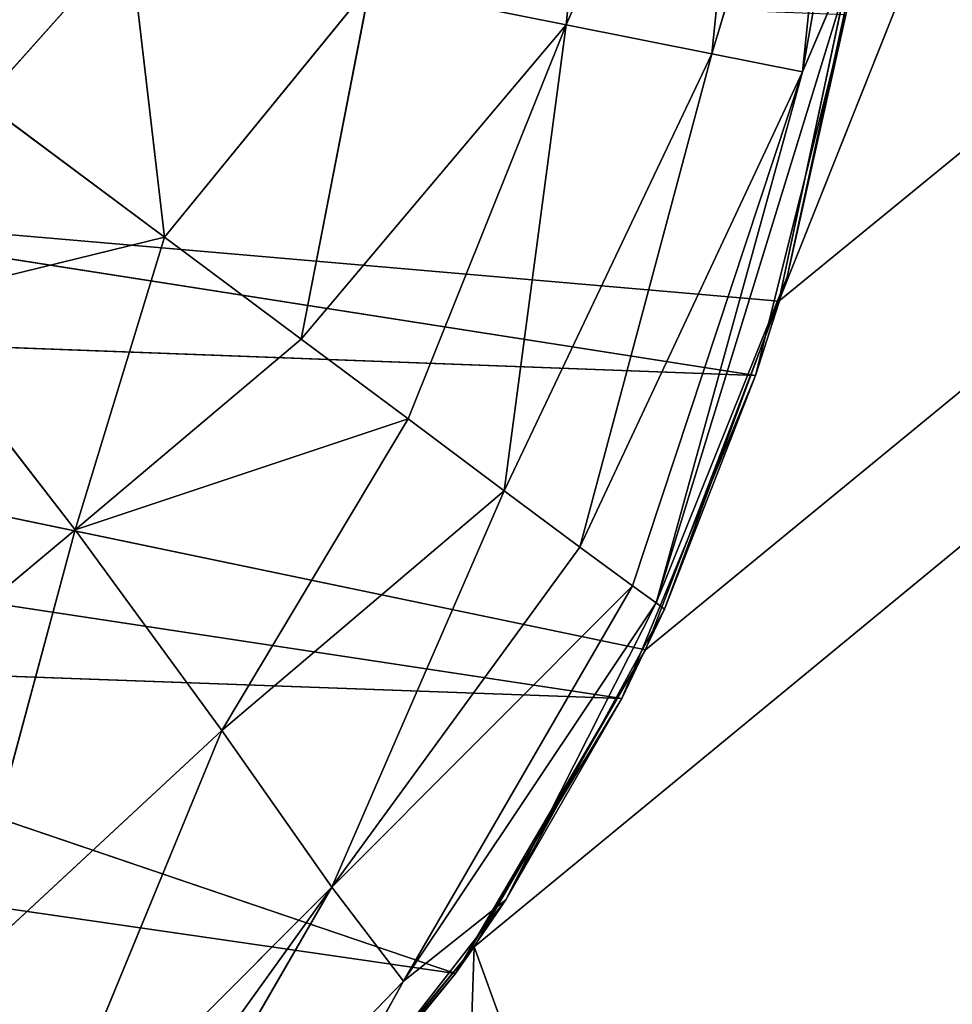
# Model space of a CAD drawing. Extents: x 226 to 378, y -30 to 313.
# Tile 235 of 656: x 297.25 to 297.763, y 101.59 to 102.132. Entities that reach past the tile are written whole.
import ezdxf

# ---------------------------------------------------------------- set-up
doc = ezdxf.new("R2010")
doc.units = 0
doc.header["$LTSCALE"] = 25.4
doc.layers.get('0').update_dxf_attribs({"color": 13, "linetype": 'CONTINUOUS'})
for name, color, linetype in [('_NCL1_25', 7, 'CONTINUOUS'), ('_NCL1_30', 7, 'CONTINUOUS'), ('_NCL1_31', 111, 'CONTINUOUS'), ('_NCL1_62', 7, 'CONTINUOUS'), ('_NCL1_64', 250, 'CONTINUOUS'), ('USER_LIBRARY_DIN_RAIL_DEFA', 254, 'CONTINUOUS')]:
    doc.layers.add(name, color=color, linetype=linetype)

# ---------------------------------------------------------------- blocks, each defined once
blk = doc.blocks.new('EWON_2005CD_4005CD_COSY141')
at = {"layer": '_NCL1_30', "color": 0}
for p, q in [((80.63073, 211.2501, 296.291), (80.54744, 211.14789, 295.91)), ((80.63073, 211.2501, 296.291), (80.54744, 211.14789, 295.91)), ((80.45595, 210.99663, 295.91), (80.54744, 211.14789, 295.91)), ((80.45595, 210.99663, 295.91), (80.54744, 211.14789, 295.91)), ((80.54744, 211.14789, 295.91), (80.51978, 211.10743, 296.291)), ((80.54744, 211.14789, 295.91), (80.51978, 211.10743, 296.291)), ((80.54744, 211.14789, 295.91), (81.97441, 210.94149, 295.91)), ((80.54744, 211.14789, 295.91), (81.97441, 210.94149, 295.91)), ((80.51978, 211.10743, 296.291), (80.45595, 210.99663, 295.91)), ((80.51978, 211.10743, 296.291), (80.45595, 210.99663, 295.91)), ((80.38229, 210.81893, 295.91), (80.45595, 210.99663, 295.91)), ((80.38229, 210.81893, 295.91), (80.45595, 210.99663, 295.91)), ((80.45595, 210.99663, 295.91), (80.43238, 210.94741, 296.291)), ((80.45595, 210.99663, 295.91), (80.43238, 210.94741, 296.291)), ((81.97441, 210.94149, 295.91), (80.45595, 210.99663, 295.91)), ((80.45595, 210.99663, 295.91), (82.03954, 210.75678, 295.91)), ((81.97441, 210.94149, 295.91), (80.45595, 210.99663, 295.91)), ((80.45595, 210.99663, 295.91), (82.03954, 210.75678, 295.91)), ((80.43238, 210.94741, 296.291), (80.38229, 210.81893, 295.91)), ((80.43238, 210.94741, 296.291), (80.38229, 210.81893, 295.91)), ((80.33266, 210.62041, 295.91), (80.38229, 210.81893, 295.91)), ((80.33266, 210.62041, 295.91), (80.38229, 210.81893, 295.91)), ((80.38229, 210.81893, 295.91), (80.36481, 210.76458, 296.291)), ((80.38229, 210.81893, 295.91), (80.36481, 210.76458, 296.291)), ((82.03954, 210.75678, 295.91), (80.38229, 210.81893, 295.91)), ((80.38229, 210.81893, 295.91), (82.07896, 210.55358, 295.91)), ((82.03954, 210.75678, 295.91), (80.38229, 210.81893, 295.91)), ((80.38229, 210.81893, 295.91), (82.07896, 210.55358, 295.91)), ((80.36481, 210.76458, 296.291), (80.33266, 210.62041, 295.91)), ((80.36481, 210.76458, 296.291), (80.33266, 210.62041, 295.91))]:
    blk.add_line(p, q, dxfattribs=at)
at = {"layer": '_NCL1_31', "color": 0}
for p, q in [((80.74962, 211.33194, 296.48948), (80.57601, 211.15208, 296.48272)), ((80.74962, 211.33194, 296.48948), (80.57601, 211.15208, 296.48272)), ((80.61546, 211.10034, 296.66214), (80.74962, 211.33194, 296.48948)), ((80.61546, 211.10034, 296.66214), (80.74962, 211.33194, 296.48948)), ((80.61546, 211.10034, 296.66214), (80.7626, 211.30504, 296.58404)), ((80.61546, 211.10034, 296.66214), (80.7626, 211.30504, 296.58404)), ((80.61546, 211.10034, 296.66214), (80.77926, 211.26432, 296.67385)), ((80.61546, 211.10034, 296.66214), (80.77926, 211.26432, 296.67385)), ((80.67606, 211.01426, 296.82183), (80.77926, 211.26432, 296.67385)), ((80.67606, 211.01426, 296.82183), (80.77926, 211.26432, 296.67385)), ((80.63073, 211.2501, 296.291), (80.51978, 211.10743, 296.291)), ((80.63073, 211.2501, 296.291), (80.51978, 211.10743, 296.291)), ((80.57601, 211.15208, 296.48272), (80.63073, 211.2501, 296.291)), ((80.57601, 211.15208, 296.48272), (80.63073, 211.2501, 296.291)), ((80.57601, 211.15208, 296.48272), (80.43697, 210.94405, 296.39039)), ((80.57601, 211.15208, 296.48272), (80.43697, 210.94405, 296.39039)), ((80.57601, 211.15208, 296.48272), (80.45003, 210.93455, 296.48465)), ((80.57601, 211.15208, 296.48272), (80.45003, 210.93455, 296.48465)), ((80.57601, 211.15208, 296.48272), (80.51978, 211.10743, 296.291)), ((80.57601, 211.15208, 296.48272), (80.51978, 211.10743, 296.291)), ((80.57601, 211.15208, 296.48272), (80.61546, 211.10034, 296.66214)), ((80.57601, 211.15208, 296.48272), (80.61546, 211.10034, 296.66214)), ((80.67606, 211.01426, 296.82183), (80.82359, 211.15106, 296.83545)), ((80.67606, 211.01426, 296.82183), (80.82359, 211.15106, 296.83545)), ((80.75686, 210.90385, 296.95618), (80.82359, 211.15106, 296.83545)), ((80.75686, 210.90385, 296.95618), (80.82359, 211.15106, 296.83545)), ((80.51978, 211.10743, 296.291), (80.43238, 210.94741, 296.291)), ((80.51978, 211.10743, 296.291), (80.43238, 210.94741, 296.291)), ((80.51978, 211.10743, 296.291), (80.43697, 210.94405, 296.39039)), ((80.51978, 211.10743, 296.291), (80.43697, 210.94405, 296.39039)), ((80.45003, 210.93455, 296.48465), (80.61546, 211.10034, 296.66214)), ((80.45003, 210.93455, 296.48465), (80.61546, 211.10034, 296.66214)), ((80.61546, 211.10034, 296.66214), (80.47899, 210.91329, 296.60271)), ((80.61546, 211.10034, 296.66214), (80.47899, 210.91329, 296.60271)), ((80.61546, 211.10034, 296.66214), (80.52062, 210.88233, 296.71386)), ((80.61546, 211.10034, 296.66214), (80.52062, 210.88233, 296.71386)), ((80.61546, 211.10034, 296.66214), (80.67606, 211.01426, 296.82183)), ((80.61546, 211.10034, 296.66214), (80.67606, 211.01426, 296.82183)), ((80.52062, 210.88233, 296.71386), (80.67606, 211.01426, 296.82183)), ((80.52062, 210.88233, 296.71386), (80.67606, 211.01426, 296.82183)), ((80.67606, 211.01426, 296.82183), (80.5735, 210.84281, 296.81531)), ((80.67606, 211.01426, 296.82183), (80.5735, 210.84281, 296.81531)), ((80.67606, 211.01426, 296.82183), (80.75686, 210.90385, 296.95618)), ((80.67606, 211.01426, 296.82183), (80.75686, 210.90385, 296.95618)), ((80.75686, 210.90385, 296.95618), (80.88229, 211.0087, 296.96885)), ((80.75686, 210.90385, 296.95618), (80.88229, 211.0087, 296.96885)), ((80.43697, 210.94405, 296.39039), (80.32366, 210.57497, 296.291)), ((80.43697, 210.94405, 296.39039), (80.32366, 210.57497, 296.291)), ((80.35641, 210.65193, 296.46425), (80.43697, 210.94405, 296.39039)), ((80.35641, 210.65193, 296.46425), (80.43697, 210.94405, 296.39039)), ((80.43238, 210.94741, 296.291), (80.36481, 210.76458, 296.291)), ((80.43238, 210.94741, 296.291), (80.36481, 210.76458, 296.291)), ((80.43697, 210.94405, 296.39039), (80.36481, 210.76458, 296.291)), ((80.43697, 210.94405, 296.39039), (80.36481, 210.76458, 296.291)), ((80.43697, 210.94405, 296.39039), (80.43238, 210.94741, 296.291)), ((80.43697, 210.94405, 296.39039), (80.43238, 210.94741, 296.291)), ((80.45003, 210.93455, 296.48465), (80.43697, 210.94405, 296.39039)), ((80.45003, 210.93455, 296.48465), (80.43697, 210.94405, 296.39039)), ((80.45003, 210.93455, 296.48465), (80.35641, 210.65193, 296.46425)), ((80.45003, 210.93455, 296.48465), (80.35641, 210.65193, 296.46425)), ((80.47899, 210.91329, 296.60271), (80.45003, 210.93455, 296.48465)), ((80.47899, 210.91329, 296.60271), (80.45003, 210.93455, 296.48465)), ((80.47899, 210.91329, 296.60271), (80.35641, 210.65193, 296.46425)), ((80.47899, 210.91329, 296.60271), (80.35641, 210.65193, 296.46425)), ((80.40634, 210.64195, 296.63085), (80.47899, 210.91329, 296.60271)), ((80.40634, 210.64195, 296.63085), (80.47899, 210.91329, 296.60271)), ((80.52062, 210.88233, 296.71386), (80.47899, 210.91329, 296.60271)), ((80.52062, 210.88233, 296.71386), (80.47899, 210.91329, 296.60271)), ((80.5735, 210.84281, 296.81531), (80.75686, 210.90385, 296.95618)), ((80.5735, 210.84281, 296.81531), (80.75686, 210.90385, 296.95618)), ((80.75686, 210.90385, 296.95618), (80.63235, 210.79887, 296.90078)), ((80.75686, 210.90385, 296.95618), (80.63235, 210.79887, 296.90078)), ((80.75686, 210.90385, 296.95618), (80.70764, 210.74281, 296.98414)), ((80.75686, 210.90385, 296.95618), (80.70764, 210.74281, 296.98414)), ((80.75686, 210.90385, 296.95618), (80.85376, 210.77855, 297.05925)), ((80.75686, 210.90385, 296.95618), (80.85376, 210.77855, 297.05925)), ((80.52062, 210.88233, 296.71386), (80.40634, 210.64195, 296.63085)), ((80.52062, 210.88233, 296.71386), (80.40634, 210.64195, 296.63085)), ((80.48655, 210.62594, 296.78467), (80.52062, 210.88233, 296.71386)), ((80.48655, 210.62594, 296.78467), (80.52062, 210.88233, 296.71386)), ((80.5735, 210.84281, 296.81531), (80.52062, 210.88233, 296.71386)), ((80.5735, 210.84281, 296.81531), (80.52062, 210.88233, 296.71386)), ((80.5735, 210.84281, 296.81531), (80.48655, 210.62594, 296.78467)), ((80.5735, 210.84281, 296.81531), (80.48655, 210.62594, 296.78467)), ((80.63235, 210.79887, 296.90078), (80.5735, 210.84281, 296.81531)), ((80.63235, 210.79887, 296.90078), (80.5735, 210.84281, 296.81531)), ((80.63235, 210.79887, 296.90078), (80.48655, 210.62594, 296.78467)), ((80.63235, 210.79887, 296.90078), (80.48655, 210.62594, 296.78467)), ((80.59453, 210.60438, 296.9196), (80.63235, 210.79887, 296.90078)), ((80.59453, 210.60438, 296.9196), (80.63235, 210.79887, 296.90078)), ((80.70764, 210.74281, 296.98414), (80.63235, 210.79887, 296.90078)), ((80.70764, 210.74281, 296.98414), (80.63235, 210.79887, 296.90078)), ((80.70764, 210.74281, 296.98414), (80.85376, 210.77855, 297.05925)), ((80.70764, 210.74281, 296.98414), (80.85376, 210.77855, 297.05925)), ((80.36481, 210.76458, 296.291), (80.32366, 210.57497, 296.291)), ((80.36481, 210.76458, 296.291), (80.32366, 210.57497, 296.291)), ((80.70764, 210.74281, 296.98414), (80.59453, 210.60438, 296.9196)), ((80.70764, 210.74281, 296.98414), (80.59453, 210.60438, 296.9196)), ((80.80766, 210.66836, 297.06463), (80.70764, 210.74281, 296.98414)), ((80.80766, 210.66836, 297.06463), (80.70764, 210.74281, 296.98414)), ((80.72684, 210.57796, 297.02971), (80.70764, 210.74281, 296.98414)), ((80.72684, 210.57796, 297.02971), (80.70764, 210.74281, 296.98414)), ((80.80766, 210.66836, 297.06463), (80.72684, 210.57796, 297.02971)), ((80.80766, 210.66836, 297.06463), (80.72684, 210.57796, 297.02971)), ((80.30898, 210.38182, 296.291), (80.35641, 210.65193, 296.46425)), ((80.30898, 210.38182, 296.291), (80.35641, 210.65193, 296.46425)), ((80.35641, 210.65193, 296.46425), (80.32366, 210.57497, 296.291)), ((80.35641, 210.65193, 296.46425), (80.32366, 210.57497, 296.291)), ((80.35641, 210.65193, 296.46425), (80.3288, 210.38223, 296.46425)), ((80.35641, 210.65193, 296.46425), (80.3288, 210.38223, 296.46425)), ((80.40634, 210.64195, 296.63085), (80.35641, 210.65193, 296.46425)), ((80.40634, 210.64195, 296.63085), (80.35641, 210.65193, 296.46425)), ((80.3288, 210.38223, 296.46425), (80.40634, 210.64195, 296.63085)), ((80.3288, 210.38223, 296.46425), (80.40634, 210.64195, 296.63085)), ((80.37975, 210.38182, 296.63085), (80.40634, 210.64195, 296.63085)), ((80.37975, 210.38182, 296.63085), (80.40634, 210.64195, 296.63085)), ((80.48655, 210.62594, 296.78467), (80.40634, 210.64195, 296.63085)), ((80.48655, 210.62594, 296.78467), (80.40634, 210.64195, 296.63085)), ((80.37975, 210.38182, 296.63085), (80.48655, 210.62594, 296.78467)), ((80.37975, 210.38182, 296.63085), (80.48655, 210.62594, 296.78467)), ((80.46154, 210.38119, 296.78467), (80.48655, 210.62594, 296.78467)), ((80.46154, 210.38119, 296.78467), (80.48655, 210.62594, 296.78467)), ((80.59453, 210.60438, 296.9196), (80.48655, 210.62594, 296.78467)), ((80.59453, 210.60438, 296.9196), (80.48655, 210.62594, 296.78467))]:
    blk.add_line(p, q, dxfattribs=at)
at = {"layer": '_NCL1_62', "color": 0}
for p, q in [((80.65008, 211.27039, 295.91), (80.53708, 211.13316, 297.18)), ((80.65008, 211.27039, 295.91), (80.53708, 211.13316, 297.18)), ((80.54744, 211.14789, 295.91), (80.65008, 211.27039, 295.91)), ((80.54744, 211.14789, 295.91), (80.65008, 211.27039, 295.91)), ((80.54744, 211.14789, 295.91), (80.65008, 211.27039, 295.91)), ((80.54744, 211.14789, 295.91), (80.65008, 211.27039, 295.91)), ((80.54744, 211.14789, 295.91), (80.44279, 210.96986, 297.18)), ((80.54744, 211.14789, 295.91), (80.44279, 210.96986, 297.18)), ((80.54744, 211.14789, 295.91), (80.44279, 210.96986, 295.91)), ((80.54744, 211.14789, 295.91), (80.44279, 210.96986, 295.91)), ((80.53708, 211.13316, 297.18), (80.54744, 211.14789, 295.91)), ((80.53708, 211.13316, 297.18), (80.54744, 211.14789, 295.91)), ((82.0675, 210.63138, 295.91), (80.54744, 211.14789, 295.91)), ((82.0675, 210.63138, 295.91), (80.54744, 211.14789, 295.91)), ((80.44279, 210.96986, 295.91), (80.36946, 210.77799, 297.18)), ((80.44279, 210.96986, 295.91), (80.36946, 210.77799, 297.18)), ((80.44279, 210.96986, 295.91), (80.36946, 210.77799, 295.91)), ((80.44279, 210.96986, 295.91), (80.36946, 210.77799, 295.91)), ((80.44279, 210.96986, 297.18), (80.44279, 210.96986, 295.91)), ((80.44279, 210.96986, 297.18), (80.44279, 210.96986, 295.91)), ((82.0675, 210.63138, 295.91), (80.44279, 210.96986, 295.91)), ((82.0675, 210.63138, 295.91), (80.44279, 210.96986, 295.91)), ((80.36946, 210.77799, 295.91), (80.32412, 210.56483, 297.18)), ((80.36946, 210.77799, 295.91), (80.32412, 210.56483, 297.18)), ((80.36946, 210.77799, 295.91), (80.32412, 210.56483, 295.91)), ((80.36946, 210.77799, 295.91), (80.32412, 210.56483, 295.91)), ((80.36946, 210.77799, 297.18), (80.36946, 210.77799, 295.91)), ((80.36946, 210.77799, 297.18), (80.36946, 210.77799, 295.91)), ((82.0675, 210.63138, 295.91), (80.36946, 210.77799, 295.91)), ((82.0675, 210.63138, 295.91), (80.36946, 210.77799, 295.91))]:
    blk.add_line(p, q, dxfattribs=at)
at = {"layer": '_NCL1_64', "color": 0}
for p, q in [((80.53708, 211.13316, 297.18), (33.02, 342.9, 297.18)), ((80.53708, 211.13316, 297.18), (33.02, 342.9, 297.18)), ((80.53708, 211.13316, 297.18), (83.82, 303.53, 297.18)), ((80.53708, 211.13316, 297.18), (83.82, 303.53, 297.18)), ((80.53708, 211.13316, 297.18), (80.64452, 211.26465, 297.18)), ((80.53708, 211.13316, 297.18), (80.64452, 211.26465, 297.18)), ((33.89081, 172.72, 297.18), (80.53708, 211.13316, 297.18)), ((33.89081, 172.72, 297.18), (80.53708, 211.13316, 297.18)), ((80.44279, 210.96986, 297.18), (80.53708, 211.13316, 297.18)), ((80.44279, 210.96986, 297.18), (80.53708, 211.13316, 297.18)), ((80.44279, 210.96986, 297.18), (33.89081, 172.72, 297.18)), ((80.44279, 210.96986, 297.18), (33.89081, 172.72, 297.18)), ((80.36946, 210.77799, 297.18), (80.44279, 210.96986, 297.18)), ((80.36946, 210.77799, 297.18), (80.44279, 210.96986, 297.18)), ((80.36946, 210.77799, 297.18), (33.89081, 172.72, 297.18)), ((80.36946, 210.77799, 297.18), (33.89081, 172.72, 297.18)), ((78.74, 206.6925, 297.18), (80.36946, 210.77799, 297.18)), ((78.74, 206.6925, 297.18), (80.36946, 210.77799, 297.18)), ((80.32412, 210.56483, 297.18), (80.36946, 210.77799, 297.18)), ((80.32412, 210.56483, 297.18), (80.36946, 210.77799, 297.18))]:
    blk.add_line(p, q, dxfattribs=at)
at = {"layer": '_NCL1_25', "color": 7}
mesh = blk.add_polyface(dxfattribs=at)
corners = [(93.345, 226.51291, 25.4), (59.055, 226.51291, 25.4), (74.295, 157.48, 25.4)]
mesh.append_faces([[corners[k] for k in face] for face in [(0, 1, 2)]], dxfattribs={"color": 7})
mesh = blk.add_polyface(dxfattribs=at)
corners = [(93.345, 157.48, 27.94), (59.055, 157.48, 27.94), (93.345, 226.51291, 27.94)]
mesh.append_faces([[corners[k] for k in face] for face in [(0, 1, 2)]], dxfattribs={"color": 7})
mesh = blk.add_polyface(dxfattribs=at)
corners = [(93.345, 226.51291, 27.94), (59.055, 157.48, 27.94), (59.055, 226.51291, 27.94)]
mesh.append_faces([[corners[k] for k in face] for face in [(0, 1, 2)]], dxfattribs={"color": 7})
mesh = blk.add_polyface(dxfattribs=at)
corners = [(93.345, 226.51291, 25.4), (74.295, 157.48, 25.4), (79.375, 157.48, 25.4)]
mesh.append_faces([[corners[k] for k in face] for face in [(0, 1, 2)]], dxfattribs={"color": 7})
mesh = blk.add_polyface(dxfattribs=at)
corners = [(93.345, 226.51291, 25.4), (79.375, 157.48, 25.4), (81.915, 157.48, 25.4)]
mesh.append_faces([[corners[k] for k in face] for face in [(0, 1, 2)]], dxfattribs={"color": 7})
at = {"layer": '_NCL1_30', "color": 7}
mesh = blk.add_polyface(dxfattribs=at)
corners = [(81.97441, 210.94149, 295.91), (80.86568, 211.43265, 295.91), (80.7578, 211.3645, 295.91)]
mesh.append_faces([[corners[k] for k in face] for face in [(0, 1, 2)]], dxfattribs={"color": 7})
mesh = blk.add_polyface(dxfattribs=at)
corners = [(81.97441, 210.94149, 295.91), (80.7578, 211.3645, 295.91), (80.65008, 211.27039, 295.91)]
mesh.append_faces([[corners[k] for k in face] for face in [(0, 1, 2)]], dxfattribs={"color": 7})
mesh = blk.add_polyface(dxfattribs=at)
corners = [(80.65008, 211.27039, 295.91), (80.63073, 211.2501, 296.291), (80.54744, 211.14789, 295.91)]
mesh.append_faces([[corners[k] for k in face] for face in [(0, 1, 2)]], dxfattribs={"color": 7})
mesh = blk.add_polyface(dxfattribs=at)
corners = [(81.97441, 210.94149, 295.91), (80.65008, 211.27039, 295.91), (80.54744, 211.14789, 295.91)]
mesh.append_faces([[corners[k] for k in face] for face in [(0, 1, 2)]], dxfattribs={"color": 7})
mesh = blk.add_polyface(dxfattribs=at)
corners = [(80.63073, 211.2501, 296.291), (80.51978, 211.10743, 296.291), (80.54744, 211.14789, 295.91)]
mesh.append_faces([[corners[k] for k in face] for face in [(0, 1, 2)]], dxfattribs={"color": 7})
mesh = blk.add_polyface(dxfattribs=at)
corners = [(80.54744, 211.14789, 295.91), (80.51978, 211.10743, 296.291), (80.45595, 210.99663, 295.91)]
mesh.append_faces([[corners[k] for k in face] for face in [(0, 1, 2)]], dxfattribs={"color": 7})
mesh = blk.add_polyface(dxfattribs=at)
corners = [(81.97441, 210.94149, 295.91), (80.54744, 211.14789, 295.91), (80.45595, 210.99663, 295.91)]
mesh.append_faces([[corners[k] for k in face] for face in [(0, 1, 2)]], dxfattribs={"color": 7})
mesh = blk.add_polyface(dxfattribs=at)
corners = [(80.51978, 211.10743, 296.291), (80.43238, 210.94741, 296.291), (80.45595, 210.99663, 295.91)]
mesh.append_faces([[corners[k] for k in face] for face in [(0, 1, 2)]], dxfattribs={"color": 7})
mesh = blk.add_polyface(dxfattribs=at)
corners = [(80.45595, 210.99663, 295.91), (80.43238, 210.94741, 296.291), (80.38229, 210.81893, 295.91)]
mesh.append_faces([[corners[k] for k in face] for face in [(0, 1, 2)]], dxfattribs={"color": 7})
mesh = blk.add_polyface(dxfattribs=at)
corners = [(82.03954, 210.75678, 295.91), (80.45595, 210.99663, 295.91), (80.38229, 210.81893, 295.91)]
mesh.append_faces([[corners[k] for k in face] for face in [(0, 1, 2)]], dxfattribs={"color": 7})
mesh = blk.add_polyface(dxfattribs=at)
corners = [(82.03954, 210.75678, 295.91), (81.97441, 210.94149, 295.91), (80.45595, 210.99663, 295.91)]
mesh.append_faces([[corners[k] for k in face] for face in [(0, 1, 2)]], dxfattribs={"color": 7})
mesh = blk.add_polyface(dxfattribs=at)
corners = [(80.43238, 210.94741, 296.291), (80.36481, 210.76458, 296.291), (80.38229, 210.81893, 295.91)]
mesh.append_faces([[corners[k] for k in face] for face in [(0, 1, 2)]], dxfattribs={"color": 7})
mesh = blk.add_polyface(dxfattribs=at)
corners = [(80.38229, 210.81893, 295.91), (80.36481, 210.76458, 296.291), (80.33266, 210.62041, 295.91)]
mesh.append_faces([[corners[k] for k in face] for face in [(0, 1, 2)]], dxfattribs={"color": 7})
mesh = blk.add_polyface(dxfattribs=at)
corners = [(82.07896, 210.55358, 295.91), (80.38229, 210.81893, 295.91), (80.33266, 210.62041, 295.91)]
mesh.append_faces([[corners[k] for k in face] for face in [(0, 1, 2)]], dxfattribs={"color": 7})
mesh = blk.add_polyface(dxfattribs=at)
corners = [(82.07896, 210.55358, 295.91), (82.03954, 210.75678, 295.91), (80.38229, 210.81893, 295.91)]
mesh.append_faces([[corners[k] for k in face] for face in [(0, 1, 2)]], dxfattribs={"color": 7})
mesh = blk.add_polyface(dxfattribs=at)
corners = [(80.36481, 210.76458, 296.291), (80.32366, 210.57497, 296.291), (80.33266, 210.62041, 295.91)]
mesh.append_faces([[corners[k] for k in face] for face in [(0, 1, 2)]], dxfattribs={"color": 7})
at = {"layer": '_NCL1_31', "color": 111}
mesh = blk.add_polyface(dxfattribs=at)
corners = [(80.82359, 211.15106, 296.83545), (80.77926, 211.26432, 296.67385), (80.98183, 211.37522, 296.68086)]
mesh.append_faces([[corners[k] for k in face] for face in [(0, 1, 2)]], dxfattribs={"color": 111})
mesh = blk.add_polyface(dxfattribs=at)
corners = [(80.74962, 211.33194, 296.48948), (80.57601, 211.15208, 296.48272), (80.63073, 211.2501, 296.291)]
mesh.append_faces([[corners[k] for k in face] for face in [(0, 1, 2)]], dxfattribs={"color": 111})
mesh = blk.add_polyface(dxfattribs=at)
corners = [(80.74962, 211.33194, 296.48948), (80.61546, 211.10034, 296.66214), (80.57601, 211.15208, 296.48272)]
mesh.append_faces([[corners[k] for k in face] for face in [(0, 1, 2)]], dxfattribs={"color": 111})
mesh = blk.add_polyface(dxfattribs=at)
corners = [(80.74962, 211.33194, 296.48948), (80.7626, 211.30504, 296.58404), (80.61546, 211.10034, 296.66214)]
mesh.append_faces([[corners[k] for k in face] for face in [(0, 1, 2)]], dxfattribs={"color": 111})
mesh = blk.add_polyface(dxfattribs=at)
corners = [(80.7626, 211.30504, 296.58404), (80.77926, 211.26432, 296.67385), (80.61546, 211.10034, 296.66214)]
mesh.append_faces([[corners[k] for k in face] for face in [(0, 1, 2)]], dxfattribs={"color": 111})
mesh = blk.add_polyface(dxfattribs=at)
corners = [(80.77926, 211.26432, 296.67385), (80.67606, 211.01426, 296.82183), (80.61546, 211.10034, 296.66214)]
mesh.append_faces([[corners[k] for k in face] for face in [(0, 1, 2)]], dxfattribs={"color": 111})
mesh = blk.add_polyface(dxfattribs=at)
corners = [(80.77926, 211.26432, 296.67385), (80.82359, 211.15106, 296.83545), (80.67606, 211.01426, 296.82183)]
mesh.append_faces([[corners[k] for k in face] for face in [(0, 1, 2)]], dxfattribs={"color": 111})
mesh = blk.add_polyface(dxfattribs=at)
corners = [(80.63073, 211.2501, 296.291), (80.57601, 211.15208, 296.48272), (80.51978, 211.10743, 296.291)]
mesh.append_faces([[corners[k] for k in face] for face in [(0, 1, 2)]], dxfattribs={"color": 111})
mesh = blk.add_polyface(dxfattribs=at)
corners = [(80.57601, 211.15208, 296.48272), (80.43697, 210.94405, 296.39039), (80.51978, 211.10743, 296.291)]
mesh.append_faces([[corners[k] for k in face] for face in [(0, 1, 2)]], dxfattribs={"color": 111})
mesh = blk.add_polyface(dxfattribs=at)
corners = [(80.57601, 211.15208, 296.48272), (80.45003, 210.93455, 296.48465), (80.43697, 210.94405, 296.39039)]
mesh.append_faces([[corners[k] for k in face] for face in [(0, 1, 2)]], dxfattribs={"color": 111})
mesh = blk.add_polyface(dxfattribs=at)
corners = [(80.57601, 211.15208, 296.48272), (80.61546, 211.10034, 296.66214), (80.45003, 210.93455, 296.48465)]
mesh.append_faces([[corners[k] for k in face] for face in [(0, 1, 2)]], dxfattribs={"color": 111})
mesh = blk.add_polyface(dxfattribs=at)
corners = [(80.82359, 211.15106, 296.83545), (80.75686, 210.90385, 296.95618), (80.67606, 211.01426, 296.82183)]
mesh.append_faces([[corners[k] for k in face] for face in [(0, 1, 2)]], dxfattribs={"color": 111})
mesh = blk.add_polyface(dxfattribs=at)
corners = [(80.88229, 211.0087, 296.96885), (80.75686, 210.90385, 296.95618), (80.82359, 211.15106, 296.83545)]
mesh.append_faces([[corners[k] for k in face] for face in [(0, 1, 2)]], dxfattribs={"color": 111})
mesh = blk.add_polyface(dxfattribs=at)
corners = [(80.51978, 211.10743, 296.291), (80.43697, 210.94405, 296.39039), (80.43238, 210.94741, 296.291)]
mesh.append_faces([[corners[k] for k in face] for face in [(0, 1, 2)]], dxfattribs={"color": 111})
mesh = blk.add_polyface(dxfattribs=at)
corners = [(80.61546, 211.10034, 296.66214), (80.47899, 210.91329, 296.60271), (80.45003, 210.93455, 296.48465)]
mesh.append_faces([[corners[k] for k in face] for face in [(0, 1, 2)]], dxfattribs={"color": 111})
mesh = blk.add_polyface(dxfattribs=at)
corners = [(80.61546, 211.10034, 296.66214), (80.52062, 210.88233, 296.71386), (80.47899, 210.91329, 296.60271)]
mesh.append_faces([[corners[k] for k in face] for face in [(0, 1, 2)]], dxfattribs={"color": 111})
mesh = blk.add_polyface(dxfattribs=at)
corners = [(80.61546, 211.10034, 296.66214), (80.67606, 211.01426, 296.82183), (80.52062, 210.88233, 296.71386)]
mesh.append_faces([[corners[k] for k in face] for face in [(0, 1, 2)]], dxfattribs={"color": 111})
mesh = blk.add_polyface(dxfattribs=at)
corners = [(80.67606, 211.01426, 296.82183), (80.5735, 210.84281, 296.81531), (80.52062, 210.88233, 296.71386)]
mesh.append_faces([[corners[k] for k in face] for face in [(0, 1, 2)]], dxfattribs={"color": 111})
mesh = blk.add_polyface(dxfattribs=at)
corners = [(80.75686, 210.90385, 296.95618), (80.5735, 210.84281, 296.81531), (80.67606, 211.01426, 296.82183)]
mesh.append_faces([[corners[k] for k in face] for face in [(0, 1, 2)]], dxfattribs={"color": 111})
mesh = blk.add_polyface(dxfattribs=at)
corners = [(80.88229, 211.0087, 296.96885), (80.85376, 210.77855, 297.05925), (80.75686, 210.90385, 296.95618)]
mesh.append_faces([[corners[k] for k in face] for face in [(0, 1, 2)]], dxfattribs={"color": 111})
mesh = blk.add_polyface(dxfattribs=at)
corners = [(80.43697, 210.94405, 296.39039), (80.32366, 210.57497, 296.291), (80.36481, 210.76458, 296.291)]
mesh.append_faces([[corners[k] for k in face] for face in [(0, 1, 2)]], dxfattribs={"color": 111})
mesh = blk.add_polyface(dxfattribs=at)
corners = [(80.43697, 210.94405, 296.39039), (80.35641, 210.65193, 296.46425), (80.32366, 210.57497, 296.291)]
mesh.append_faces([[corners[k] for k in face] for face in [(0, 1, 2)]], dxfattribs={"color": 111})
mesh = blk.add_polyface(dxfattribs=at)
corners = [(80.43697, 210.94405, 296.39039), (80.45003, 210.93455, 296.48465), (80.35641, 210.65193, 296.46425)]
mesh.append_faces([[corners[k] for k in face] for face in [(0, 1, 2)]], dxfattribs={"color": 111})
mesh = blk.add_polyface(dxfattribs=at)
corners = [(80.43238, 210.94741, 296.291), (80.43697, 210.94405, 296.39039), (80.36481, 210.76458, 296.291)]
mesh.append_faces([[corners[k] for k in face] for face in [(0, 1, 2)]], dxfattribs={"color": 111})
mesh = blk.add_polyface(dxfattribs=at)
corners = [(80.45003, 210.93455, 296.48465), (80.47899, 210.91329, 296.60271), (80.35641, 210.65193, 296.46425)]
mesh.append_faces([[corners[k] for k in face] for face in [(0, 1, 2)]], dxfattribs={"color": 111})
mesh = blk.add_polyface(dxfattribs=at)
corners = [(80.47899, 210.91329, 296.60271), (80.40634, 210.64195, 296.63085), (80.35641, 210.65193, 296.46425)]
mesh.append_faces([[corners[k] for k in face] for face in [(0, 1, 2)]], dxfattribs={"color": 111})
mesh = blk.add_polyface(dxfattribs=at)
corners = [(80.47899, 210.91329, 296.60271), (80.52062, 210.88233, 296.71386), (80.40634, 210.64195, 296.63085)]
mesh.append_faces([[corners[k] for k in face] for face in [(0, 1, 2)]], dxfattribs={"color": 111})
mesh = blk.add_polyface(dxfattribs=at)
corners = [(80.75686, 210.90385, 296.95618), (80.63235, 210.79887, 296.90078), (80.5735, 210.84281, 296.81531)]
mesh.append_faces([[corners[k] for k in face] for face in [(0, 1, 2)]], dxfattribs={"color": 111})
mesh = blk.add_polyface(dxfattribs=at)
corners = [(80.75686, 210.90385, 296.95618), (80.70764, 210.74281, 296.98414), (80.63235, 210.79887, 296.90078)]
mesh.append_faces([[corners[k] for k in face] for face in [(0, 1, 2)]], dxfattribs={"color": 111})
mesh = blk.add_polyface(dxfattribs=at)
corners = [(80.85376, 210.77855, 297.05925), (80.70764, 210.74281, 296.98414), (80.75686, 210.90385, 296.95618)]
mesh.append_faces([[corners[k] for k in face] for face in [(0, 1, 2)]], dxfattribs={"color": 111})
mesh = blk.add_polyface(dxfattribs=at)
corners = [(80.52062, 210.88233, 296.71386), (80.48655, 210.62594, 296.78467), (80.40634, 210.64195, 296.63085)]
mesh.append_faces([[corners[k] for k in face] for face in [(0, 1, 2)]], dxfattribs={"color": 111})
mesh = blk.add_polyface(dxfattribs=at)
corners = [(80.52062, 210.88233, 296.71386), (80.5735, 210.84281, 296.81531), (80.48655, 210.62594, 296.78467)]
mesh.append_faces([[corners[k] for k in face] for face in [(0, 1, 2)]], dxfattribs={"color": 111})
mesh = blk.add_polyface(dxfattribs=at)
corners = [(80.5735, 210.84281, 296.81531), (80.63235, 210.79887, 296.90078), (80.48655, 210.62594, 296.78467)]
mesh.append_faces([[corners[k] for k in face] for face in [(0, 1, 2)]], dxfattribs={"color": 111})
mesh = blk.add_polyface(dxfattribs=at)
corners = [(80.63235, 210.79887, 296.90078), (80.59453, 210.60438, 296.9196), (80.48655, 210.62594, 296.78467)]
mesh.append_faces([[corners[k] for k in face] for face in [(0, 1, 2)]], dxfattribs={"color": 111})
mesh = blk.add_polyface(dxfattribs=at)
corners = [(80.70764, 210.74281, 296.98414), (80.59453, 210.60438, 296.9196), (80.63235, 210.79887, 296.90078)]
mesh.append_faces([[corners[k] for k in face] for face in [(0, 1, 2)]], dxfattribs={"color": 111})
mesh = blk.add_polyface(dxfattribs=at)
corners = [(80.85376, 210.77855, 297.05925), (80.80766, 210.66836, 297.06463), (80.70764, 210.74281, 296.98414)]
mesh.append_faces([[corners[k] for k in face] for face in [(0, 1, 2)]], dxfattribs={"color": 111})
mesh = blk.add_polyface(dxfattribs=at)
corners = [(80.72684, 210.57796, 297.02971), (80.59453, 210.60438, 296.9196), (80.70764, 210.74281, 296.98414)]
mesh.append_faces([[corners[k] for k in face] for face in [(0, 1, 2)]], dxfattribs={"color": 111})
mesh = blk.add_polyface(dxfattribs=at)
corners = [(80.80766, 210.66836, 297.06463), (80.72684, 210.57796, 297.02971), (80.70764, 210.74281, 296.98414)]
mesh.append_faces([[corners[k] for k in face] for face in [(0, 1, 2)]], dxfattribs={"color": 111})
mesh = blk.add_polyface(dxfattribs=at)
corners = [(80.87769, 210.54784, 297.11152), (80.72684, 210.57796, 297.02971), (80.80766, 210.66836, 297.06463)]
mesh.append_faces([[corners[k] for k in face] for face in [(0, 1, 2)]], dxfattribs={"color": 111})
mesh = blk.add_polyface(dxfattribs=at)
corners = [(80.35641, 210.65193, 296.46425), (80.3288, 210.38223, 296.46425), (80.30898, 210.38182, 296.291)]
mesh.append_faces([[corners[k] for k in face] for face in [(0, 1, 2)]], dxfattribs={"color": 111})
mesh = blk.add_polyface(dxfattribs=at)
corners = [(80.35641, 210.65193, 296.46425), (80.30898, 210.38182, 296.291), (80.32366, 210.57497, 296.291)]
mesh.append_faces([[corners[k] for k in face] for face in [(0, 1, 2)]], dxfattribs={"color": 111})
mesh = blk.add_polyface(dxfattribs=at)
corners = [(80.35641, 210.65193, 296.46425), (80.40634, 210.64195, 296.63085), (80.3288, 210.38223, 296.46425)]
mesh.append_faces([[corners[k] for k in face] for face in [(0, 1, 2)]], dxfattribs={"color": 111})
mesh = blk.add_polyface(dxfattribs=at)
corners = [(80.40634, 210.64195, 296.63085), (80.37975, 210.38182, 296.63085), (80.3288, 210.38223, 296.46425)]
mesh.append_faces([[corners[k] for k in face] for face in [(0, 1, 2)]], dxfattribs={"color": 111})
mesh = blk.add_polyface(dxfattribs=at)
corners = [(80.40634, 210.64195, 296.63085), (80.48655, 210.62594, 296.78467), (80.37975, 210.38182, 296.63085)]
mesh.append_faces([[corners[k] for k in face] for face in [(0, 1, 2)]], dxfattribs={"color": 111})
mesh = blk.add_polyface(dxfattribs=at)
corners = [(80.48655, 210.62594, 296.78467), (80.46154, 210.38119, 296.78467), (80.37975, 210.38182, 296.63085)]
mesh.append_faces([[corners[k] for k in face] for face in [(0, 1, 2)]], dxfattribs={"color": 111})
mesh = blk.add_polyface(dxfattribs=at)
corners = [(80.48655, 210.62594, 296.78467), (80.59453, 210.60438, 296.9196), (80.46154, 210.38119, 296.78467)]
mesh.append_faces([[corners[k] for k in face] for face in [(0, 1, 2)]], dxfattribs={"color": 111})
at = {"layer": '_NCL1_62', "color": 7}
mesh = blk.add_polyface(dxfattribs=at)
corners = [(119.38, 342.9, 27.94), (45.72, 248.92, 27.94), (119.38, 151.13, 27.94)]
mesh.append_faces([[corners[k] for k in face] for face in [(0, 1, 2)]], dxfattribs={"color": 7})
mesh = blk.add_polyface(dxfattribs=at)
corners = [(119.38, 151.13, 27.94), (45.72, 248.92, 27.94), (45.72, 241.3, 27.94)]
mesh.append_faces([[corners[k] for k in face] for face in [(0, 1, 2)]], dxfattribs={"color": 7})
mesh = blk.add_polyface(dxfattribs=at)
corners = [(119.38, 151.13, 27.94), (45.72, 241.3, 27.94), (45.72, 236.22, 27.94)]
mesh.append_faces([[corners[k] for k in face] for face in [(0, 1, 2)]], dxfattribs={"color": 7})
mesh = blk.add_polyface(dxfattribs=at)
corners = [(119.38, 151.13, 27.94), (45.72, 236.22, 27.94), (45.72, 228.6, 27.94)]
mesh.append_faces([[corners[k] for k in face] for face in [(0, 1, 2)]], dxfattribs={"color": 7})
mesh = blk.add_polyface(dxfattribs=at)
corners = [(119.38, 151.13, 27.94), (45.72, 228.6, 27.94), (45.72, 223.52, 27.94)]
mesh.append_faces([[corners[k] for k in face] for face in [(0, 1, 2)]], dxfattribs={"color": 7})
mesh = blk.add_polyface(dxfattribs=at)
corners = [(119.38, 151.13, 27.94), (45.72, 223.52, 27.94), (114.3, 151.13, 27.94)]
mesh.append_faces([[corners[k] for k in face] for face in [(0, 1, 2)]], dxfattribs={"color": 7})
mesh = blk.add_polyface(dxfattribs=at)
corners = [(114.3, 151.13, 27.94), (45.72, 223.52, 27.94), (45.72, 215.9, 27.94)]
mesh.append_faces([[corners[k] for k in face] for face in [(0, 1, 2)]], dxfattribs={"color": 7})
mesh = blk.add_polyface(dxfattribs=at)
corners = [(114.3, 151.13, 27.94), (45.72, 215.9, 27.94), (45.72, 210.82, 27.94)]
mesh.append_faces([[corners[k] for k in face] for face in [(0, 1, 2)]], dxfattribs={"color": 7})
mesh = blk.add_polyface(dxfattribs=at)
corners = [(82.0675, 210.63138, 295.91), (80.7578, 211.3645, 295.91), (80.86568, 211.43265, 295.91)]
mesh.append_faces([[corners[k] for k in face] for face in [(0, 1, 2)]], dxfattribs={"color": 7})
mesh = blk.add_polyface(dxfattribs=at)
corners = [(82.0675, 210.63138, 295.91), (80.65008, 211.27039, 295.91), (80.7578, 211.3645, 295.91)]
mesh.append_faces([[corners[k] for k in face] for face in [(0, 1, 2)]], dxfattribs={"color": 7})
mesh = blk.add_polyface(dxfattribs=at)
corners = [(80.65008, 211.27039, 295.91), (80.53708, 211.13316, 297.18), (80.64452, 211.26465, 297.18)]
mesh.append_faces([[corners[k] for k in face] for face in [(0, 1, 2)]], dxfattribs={"color": 7})
mesh = blk.add_polyface(dxfattribs=at)
corners = [(80.65008, 211.27039, 295.91), (80.54744, 211.14789, 295.91), (80.53708, 211.13316, 297.18)]
mesh.append_faces([[corners[k] for k in face] for face in [(0, 1, 2)]], dxfattribs={"color": 7})
mesh = blk.add_polyface(dxfattribs=at)
corners = [(82.0675, 210.63138, 295.91), (80.54744, 211.14789, 295.91), (80.65008, 211.27039, 295.91)]
mesh.append_faces([[corners[k] for k in face] for face in [(0, 1, 2)]], dxfattribs={"color": 7})
mesh = blk.add_polyface(dxfattribs=at)
corners = [(80.54744, 211.14789, 295.91), (80.44279, 210.96986, 297.18), (80.53708, 211.13316, 297.18)]
mesh.append_faces([[corners[k] for k in face] for face in [(0, 1, 2)]], dxfattribs={"color": 7})
mesh = blk.add_polyface(dxfattribs=at)
corners = [(80.54744, 211.14789, 295.91), (80.44279, 210.96986, 295.91), (80.44279, 210.96986, 297.18)]
mesh.append_faces([[corners[k] for k in face] for face in [(0, 1, 2)]], dxfattribs={"color": 7})
mesh = blk.add_polyface(dxfattribs=at)
corners = [(82.0675, 210.63138, 295.91), (80.44279, 210.96986, 295.91), (80.54744, 211.14789, 295.91)]
mesh.append_faces([[corners[k] for k in face] for face in [(0, 1, 2)]], dxfattribs={"color": 7})
mesh = blk.add_polyface(dxfattribs=at)
corners = [(80.44279, 210.96986, 295.91), (80.36946, 210.77799, 297.18), (80.44279, 210.96986, 297.18)]
mesh.append_faces([[corners[k] for k in face] for face in [(0, 1, 2)]], dxfattribs={"color": 7})
mesh = blk.add_polyface(dxfattribs=at)
corners = [(80.44279, 210.96986, 295.91), (80.36946, 210.77799, 295.91), (80.36946, 210.77799, 297.18)]
mesh.append_faces([[corners[k] for k in face] for face in [(0, 1, 2)]], dxfattribs={"color": 7})
mesh = blk.add_polyface(dxfattribs=at)
corners = [(82.0675, 210.63138, 295.91), (80.36946, 210.77799, 295.91), (80.44279, 210.96986, 295.91)]
mesh.append_faces([[corners[k] for k in face] for face in [(0, 1, 2)]], dxfattribs={"color": 7})
mesh = blk.add_polyface(dxfattribs=at)
corners = [(114.3, 151.13, 27.94), (45.72, 210.82, 27.94), (45.72, 203.2, 27.94)]
mesh.append_faces([[corners[k] for k in face] for face in [(0, 1, 2)]], dxfattribs={"color": 7})
mesh = blk.add_polyface(dxfattribs=at)
corners = [(80.36946, 210.77799, 295.91), (80.32412, 210.56483, 297.18), (80.36946, 210.77799, 297.18)]
mesh.append_faces([[corners[k] for k in face] for face in [(0, 1, 2)]], dxfattribs={"color": 7})
mesh = blk.add_polyface(dxfattribs=at)
corners = [(80.36946, 210.77799, 295.91), (80.32412, 210.56483, 295.91), (80.32412, 210.56483, 297.18)]
mesh.append_faces([[corners[k] for k in face] for face in [(0, 1, 2)]], dxfattribs={"color": 7})
mesh = blk.add_polyface(dxfattribs=at)
corners = [(82.0675, 210.63138, 295.91), (80.32412, 210.56483, 295.91), (80.36946, 210.77799, 295.91)]
mesh.append_faces([[corners[k] for k in face] for face in [(0, 1, 2)]], dxfattribs={"color": 7})
mesh = blk.add_polyface(dxfattribs=at)
corners = [(82.08896, 210.40979, 295.91), (80.32412, 210.56483, 295.91), (82.0675, 210.63138, 295.91)]
mesh.append_faces([[corners[k] for k in face] for face in [(0, 1, 2)]], dxfattribs={"color": 7})
at = {"layer": '_NCL1_64', "color": 250}
mesh = blk.add_polyface(dxfattribs=at)
corners = [(83.82, 303.53, 297.18), (80.53708, 211.13316, 297.18), (33.02, 342.9, 297.18)]
mesh.append_faces([[corners[k] for k in face] for face in [(0, 1, 2)]], dxfattribs={"color": 250})
mesh = blk.add_polyface(dxfattribs=at)
corners = [(80.53708, 211.13316, 297.18), (33.89081, 172.72, 297.18), (33.02, 342.9, 297.18)]
mesh.append_faces([[corners[k] for k in face] for face in [(0, 1, 2)]], dxfattribs={"color": 250})
mesh = blk.add_polyface(dxfattribs=at)
corners = [(83.82, 303.53, 297.18), (80.64452, 211.26465, 297.18), (80.53708, 211.13316, 297.18)]
mesh.append_faces([[corners[k] for k in face] for face in [(0, 1, 2)]], dxfattribs={"color": 250})
mesh = blk.add_polyface(dxfattribs=at)
corners = [(80.53708, 211.13316, 297.18), (80.44279, 210.96986, 297.18), (33.89081, 172.72, 297.18)]
mesh.append_faces([[corners[k] for k in face] for face in [(0, 1, 2)]], dxfattribs={"color": 250})
mesh = blk.add_polyface(dxfattribs=at)
corners = [(80.44279, 210.96986, 297.18), (80.36946, 210.77799, 297.18), (33.89081, 172.72, 297.18)]
mesh.append_faces([[corners[k] for k in face] for face in [(0, 1, 2)]], dxfattribs={"color": 250})
mesh = blk.add_polyface(dxfattribs=at)
corners = [(80.36946, 210.77799, 297.18), (78.74, 206.6925, 297.18), (33.89081, 172.72, 297.18)]
mesh.append_faces([[corners[k] for k in face] for face in [(0, 1, 2)]], dxfattribs={"color": 250})
mesh = blk.add_polyface(dxfattribs=at)
corners = [(80.36946, 210.77799, 297.18), (80.32412, 210.56483, 297.18), (78.74, 206.6925, 297.18)]
mesh.append_faces([[corners[k] for k in face] for face in [(0, 1, 2)]], dxfattribs={"color": 250})
at = {"layer": 'USER_LIBRARY_DIN_RAIL_DEFA', "color": 254}
mesh = blk.add_polyface(dxfattribs=at)
corners = [(152.4, 223.45101), (0, 223.45101), (68.58, 189.41501)]
mesh.append_faces([[corners[k] for k in face] for face in [(0, 1, 2)]], dxfattribs={"color": 254})
mesh = blk.add_polyface(dxfattribs=at)
corners = [(152.4, 223.45101), (68.58, 189.41501), (88.9, 189.41501)]
mesh.append_faces([[corners[k] for k in face] for face in [(0, 1, 2)]], dxfattribs={"color": 254})
mesh = blk.add_polyface(dxfattribs=at)
corners = [(152.4, 222.94301, 2.54), (68.58, 189.41501, 2.54), (0, 222.94301, 2.54)]
mesh.append_faces([[corners[k] for k in face] for face in [(0, 1, 2)]], dxfattribs={"color": 254})
mesh = blk.add_polyface(dxfattribs=at)
corners = [(152.4, 222.94301, 2.54), (88.9, 189.41501, 2.54), (68.58, 189.41501, 2.54)]
mesh.append_faces([[corners[k] for k in face] for face in [(0, 1, 2)]], dxfattribs={"color": 254})

msp = doc.modelspace()

# ---------------------------------------------------------------- block references
at = {"color": 0, "rotation": 179.9999999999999}
msp.add_blockref('EWON_2005CD_4005CD_COSY141', (378.03735, 312.7553), dxfattribs=at)

doc.saveas('drawing.dxf')
